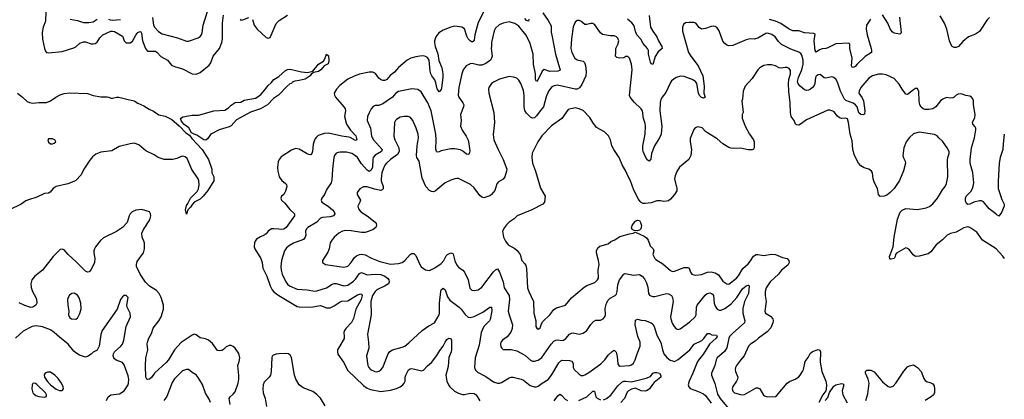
# Model space of a CAD drawing. Header units: inches. Extents: x 1682530 to 1839546, y 640742 to 791647.
# Tile 823 of 923: x 1777334 to 1787465, y 771583 to 775486. Entities that reach past the tile are written whole.
import ezdxf

# ---------------------------------------------------------------- set-up
doc = ezdxf.new("R2010")
doc.units = ezdxf.units.IN
doc.header["$MEASUREMENT"] = 0
doc.layers.add('B7777', color=7, linetype='Continuous')
doc.layers.add('B7787', color=7, linetype='Continuous')

msp = doc.modelspace()

# ---------------------------------------------------------------- linework, layer by layer
at = {"layer": 'B7777', "color": 5}
for points, elevation in [([(1777603, 775570), (1777598, 775470), (1777577, 775410), (1777566, 775354), (1777570, 775287), (1777590, 775191), (1777601, 775161), (1777610, 775148), (1777630, 775144), (1777770, 775160), (1777890, 775197), (1777912, 775208), (1777954, 775246), (1777990, 775259), (1778010, 775258), (1778070, 775239), (1778090, 775236), (1778110, 775242), (1778130, 775254), (1778159, 775301), (1778188, 775330), (1778270, 775368), (1778290, 775369), (1778310, 775363), (1778390, 775316), (1778400, 775300), (1778410, 775268), (1778429, 775249), (1778470, 775248), (1778496, 775264), (1778530, 775327), (1778550, 775353), (1778570, 775366), (1778580, 775360), (1778588, 775348), (1778599, 775270), (1778629, 775189), (1778650, 775162), (1778730, 775161), (1778749, 775149), (1778786, 775106), (1778853, 775070), (1778897, 775017), (1778925, 775005), (1779010, 774980), (1779110, 774930), (1779150, 774925), (1779190, 774942), (1779283, 775017), (1779299, 775041), (1779325, 775110), (1779389, 775191), (1779415, 775250), (1779422, 775290), (1779422, 775450), (1779431, 775531)], 720), ([(1778700, 775510), (1778709, 775430), (1778725, 775405), (1778763, 775363), (1778800, 775340), (1778959, 775299), (1779050, 775264), (1779070, 775265), (1779170, 775301), (1779190, 775314), (1779204, 775330), (1779212, 775350), (1779223, 775430), (1779267, 775570)], 740), ([(1777852, 775492), (1777930, 775476), (1777990, 775456), (1778044, 775456), (1778090, 775465), (1778130, 775490)], 740), ([(1778247, 775490), (1778264, 775484), (1778290, 775481), (1778371, 775489)], 740), ([(1779602, 775490), (1779610, 775482), (1779630, 775483), (1779690, 775509)], 720), ([(1779729, 775489), (1779748, 775428), (1779778, 775390), (1779870, 775303), (1779890, 775295), (1779910, 775303), (1779972, 775448), (1780000, 775473)], 720), ([(1780000, 774712), (1779998, 774710), (1779944, 774676), (1779882, 774610), (1779812, 774568), (1779710, 774536), (1779602, 774478), (1779565, 774455), (1779510, 774395), (1779490, 774385), (1779387, 774353), (1779309, 774311), (1779296, 774304), (1779270, 774264), (1779250, 774246), (1779230, 774250), (1779158, 774298), (1779128, 774308), (1779103, 774323), (1779075, 774375), (1779027, 774407), (1779008, 774428), (1778994, 774450), (1778990, 774470), (1779014, 774486), (1779110, 774503), (1779175, 774505), (1779330, 774548), (1779443, 774557), (1779481, 774579), (1779510, 774607), (1779550, 774634), (1779610, 774638), (1779642, 774658), (1779760, 774680), (1779798, 774702), (1779820, 774720), (1779857, 774763), (1779889, 774810), (1779922, 774838), (1779950, 774870), (1779999, 774901), (1780000, 774902)], 680), ([(1777312, 774730), (1777364, 774690), (1777410, 774646), (1777434, 774634), (1777470, 774626), (1777530, 774634), (1777610, 774633), (1777650, 774652), (1777707, 774690), (1777750, 774712), (1777790, 774727), (1777850, 774735), (1778030, 774727), (1778090, 774707), (1778170, 774692), (1778234, 774694), (1778251, 774690), (1778270, 774679), (1778290, 774679), (1778330, 774690), (1778354, 774690), (1778450, 774664), (1778510, 774653), (1778548, 774628), (1778610, 774600), (1778665, 774565), (1778710, 774544), (1778767, 774507), (1778830, 774494), (1778898, 774458), (1778975, 774395), (1779042, 774322), (1779080, 774300), (1779106, 774266), (1779213, 774150), (1779276, 774050), (1779310, 773950), (1779312, 773910), (1779333, 773870), (1779333, 773830), (1779270, 773730), (1779223, 773670), (1779190, 773640), (1779130, 773610), (1779111, 773590), (1779090, 773557), (1779063, 773530), (1779050, 773488), (1779041, 773530), (1779050, 773577), (1779064, 773596), (1779090, 773651), (1779160, 773720), (1779172, 773748), (1779179, 773790), (1779177, 773830), (1779170, 773850), (1779104, 773944), (1779057, 774057), (1779035, 774075), (1779010, 774082), (1778990, 774077), (1778950, 774058), (1778910, 774047), (1778822, 774050), (1778790, 774057), (1778757, 774070), (1778716, 774096), (1778630, 774139), (1778559, 774199), (1778510, 774215), (1778470, 774210), (1778359, 774181), (1778281, 774139), (1778170, 774125), (1778116, 774104), (1778084, 774076), (1778057, 774043), (1777994, 773950), (1777966, 773890), (1777910, 773832), (1777890, 773821), (1777830, 773799), (1777709, 773771), (1777678, 773750), (1777649, 773711), (1777630, 773703), (1777590, 773699), (1777510, 773661), (1777425, 773635), (1777398, 773622), (1777350, 773589), (1777230, 773531)], 680), ([(1780000, 774040), (1779995, 774025), (1779987, 773970), (1779990, 773930), (1780000, 773888)], 720), ([(1779501, 771530), (1779489, 771590), (1779500, 771610), (1779530, 771635), (1779550, 771660), (1779581, 771750), (1779587, 771790), (1779588, 771828), (1779578, 771930), (1779593, 771970), (1779600, 772010), (1779590, 772053), (1779550, 772110), (1779530, 772127), (1779510, 772137), (1779490, 772137), (1779458, 772122), (1779430, 772094), (1779414, 772086), (1779390, 772081), (1779370, 772086), (1779317, 772157), (1779275, 772190), (1779245, 772205), (1779190, 772215), (1779150, 772245), (1779130, 772251), (1779110, 772244), (1778994, 772166), (1778925, 772090), (1778864, 771990), (1778840, 771960), (1778721, 771850), (1778690, 771808), (1778670, 771790), (1778650, 771785), (1778641, 771790), (1778631, 771811), (1778627, 771927), (1778632, 772010), (1778652, 772090), (1778647, 772150), (1778649, 772170), (1778663, 772210), (1778690, 772258), (1778707, 772313), (1778766, 772390), (1778789, 772430), (1778813, 772510), (1778815, 772550), (1778790, 772630), (1778770, 772670), (1778741, 772701), (1778670, 772747), (1778628, 772788), (1778572, 772870), (1778536, 772950), (1778534, 772970), (1778541, 772999), (1778607, 773090), (1778618, 773130), (1778618, 773190), (1778593, 773250), (1778592, 773290), (1778607, 773330), (1778672, 773428), (1778684, 773470), (1778681, 773490), (1778670, 773509), (1778590, 773533), (1778530, 773526), (1778490, 773510), (1778470, 773490), (1778460, 773470), (1778439, 773401), (1778391, 773349), (1778330, 773307), (1778197, 773243), (1778165, 773215), (1778113, 773150), (1778102, 773130), (1778096, 773110), (1778095, 773090), (1778106, 773030), (1778104, 772990), (1778070, 772917), (1778050, 772892), (1778030, 772890), (1778010, 772899), (1777916, 772996), (1777831, 773070), (1777790, 773119), (1777770, 773127), (1777750, 773122), (1777678, 773050), (1777568, 772910), (1777489, 772850), (1777459, 772810), (1777448, 772770), (1777451, 772731), (1777464, 772690), (1777501, 772630), (1777508, 772610), (1777509, 772571), (1777500, 772550), (1777470, 772531), (1777450, 772528), (1777388, 772548), (1777330, 772576)], 720), ([(1780000, 773332), (1779950, 773336), (1779926, 773334), (1779890, 773310), (1779870, 773284), (1779850, 773269), (1779810, 773255), (1779770, 773229), (1779757, 773210), (1779751, 773190), (1779748, 773150), (1779753, 773130), (1779815, 773030), (1779827, 772990), (1779836, 772930), (1779877, 772850), (1779911, 772750), (1779931, 772710), (1779947, 772690), (1779990, 772656), (1780000, 772650)], 720), ([(1778226, 771570), (1778244, 771610), (1778270, 771630), (1778360, 771640), (1778410, 771669), (1778450, 771730), (1778455, 771750), (1778456, 771790), (1778450, 771824), (1778410, 771939), (1778390, 771961), (1778327, 771987), (1778310, 771999), (1778301, 772010), (1778297, 772030), (1778299, 772050), (1778309, 772070), (1778376, 772130), (1778392, 772150), (1778404, 772190), (1778428, 772330), (1778474, 772430), (1778469, 772470), (1778441, 772530), (1778437, 772550), (1778449, 772630), (1778430, 772649), (1778410, 772649), (1778390, 772638), (1778370, 772608), (1778336, 772510), (1778184, 772290), (1778168, 772250), (1778151, 772130), (1778131, 772089), (1778090, 772068), (1778070, 772048), (1778030, 772022), (1778010, 772015), (1777950, 772037), (1777910, 772061), (1777890, 772077), (1777831, 772151), (1777742, 772222), (1777690, 772270), (1777650, 772298), (1777570, 772327), (1777503, 772337), (1777461, 772330), (1777370, 772283), (1777292, 772210)], 740), ([(1780000, 772050), (1779972, 772048), (1779942, 772038), (1779932, 772028), (1779927, 772013), (1779921, 771870), (1779914, 771830), (1779902, 771810), (1779858, 771770), (1779850, 771758), (1779840, 771730), (1779834, 771690), (1779839, 771650), (1779860, 771590), (1779874, 771510)], 720), ([(1779296, 771550), (1779285, 771585), (1779245, 771645), (1779215, 771735), (1779170, 771807), (1779150, 771834), (1779110, 771857), (1779070, 771888), (1779050, 771891), (1779010, 771874), (1778928, 771792), (1778904, 771756), (1778849, 771611), (1778818, 771570)], 740)]:
    msp.add_lwpolyline(points, dxfattribs=dict(at, elevation=elevation))
for points, elevation in [([(1777630, 774262), (1777623, 774250), (1777630, 774226), (1777650, 774211), (1777670, 774208), (1777690, 774216), (1777704, 774230), (1777694, 774250), (1777670, 774261)], 680), ([(1777893, 772673), (1777870, 772672), (1777846, 772654), (1777832, 772630), (1777827, 772610), (1777828, 772550), (1777838, 772490), (1777837, 772450), (1777850, 772420), (1777867, 772410), (1777910, 772407), (1777930, 772418), (1777954, 772466), (1777966, 772514), (1777964, 772570), (1777946, 772626), (1777930, 772654)], 740), ([(1777619, 771861), (1777596, 771850), (1777586, 771834), (1777590, 771810), (1777617, 771770), (1777650, 771730), (1777710, 771686), (1777745, 771675), (1777770, 771674), (1777784, 771690), (1777782, 771710), (1777765, 771750), (1777730, 771797), (1777695, 771830), (1777650, 771861)], 760), ([(1777490, 771748), (1777470, 771746), (1777461, 771730), (1777459, 771690), (1777470, 771651), (1777479, 771639), (1777501, 771621), (1777529, 771611), (1777590, 771606), (1777609, 771611), (1777610, 771630), (1777598, 771650), (1777510, 771734)], 760)]:
    msp.add_lwpolyline(points, close=True, dxfattribs=dict(at, elevation=elevation))
at = {"layer": 'B7787', "color": 5}
for points, elevation in [([(1782122, 775598), (1782050, 775456), (1782017, 775330), (1782010, 775274), (1781999, 775261), (1781990, 775256), (1781970, 775268), (1781950, 775290), (1781936, 775316), (1781911, 775391), (1781883, 775410), (1781810, 775418), (1781771, 775410), (1781690, 775377), (1781645, 775350), (1781617, 775310), (1781603, 775270), (1781601, 775250), (1781610, 775210), (1781635, 775135), (1781648, 775068), (1781677, 774990), (1781689, 774930), (1781689, 774890), (1781675, 774785), (1781670, 774769), (1781650, 774743), (1781630, 774775), (1781617, 774837), (1781607, 774867), (1781574, 774910), (1781565, 774930), (1781558, 774958), (1781546, 775070), (1781530, 775097), (1781510, 775109), (1781493, 775113), (1781450, 775112), (1781410, 775105), (1781359, 775090), (1781319, 775070), (1781230, 774995), (1781190, 774946), (1781147, 774913), (1781110, 774871), (1781090, 774862), (1781070, 774862), (1781047, 774870), (1781030, 774884), (1780994, 774934), (1780968, 774948), (1780930, 774948), (1780830, 774925), (1780774, 774906), (1780710, 774873), (1780629, 774810), (1780592, 774770), (1780570, 774730), (1780572, 774710), (1780582, 774690), (1780670, 774590), (1780683, 774570), (1780687, 774550), (1780677, 774490), (1780698, 774410), (1780738, 774350), (1780792, 774292), (1780802, 774250), (1780790, 774244), (1780735, 774275), (1780719, 774279), (1780647, 774287), (1780510, 774319), (1780465, 774315), (1780406, 774294), (1780384, 774276), (1780370, 774256), (1780355, 774205), (1780347, 774130), (1780340, 774110), (1780330, 774098), (1780310, 774100), (1780290, 774108), (1780210, 774154), (1780170, 774160), (1780130, 774146), (1780025, 774075), (1780004, 774050), (1780000, 774040)], 720), ([(1782715, 775555), (1782770, 775479), (1782803, 775423), (1782804, 775356), (1782811, 775310), (1782847, 775130), (1782889, 774990), (1782894, 774970), (1782890, 774962), (1782870, 774956), (1782790, 774952), (1782730, 774973), (1782710, 774956), (1782670, 774871), (1782650, 774852), (1782641, 774870), (1782640, 774930), (1782622, 775030), (1782618, 775130), (1782583, 775250), (1782543, 775330), (1782470, 775418), (1782430, 775448), (1782370, 775465), (1782310, 775451), (1782266, 775434), (1782230, 775398), (1782215, 775370), (1782190, 775250), (1782187, 775213), (1782186, 775190), (1782195, 775110), (1782190, 775090), (1782177, 775070), (1782130, 775036), (1782090, 775019), (1782059, 775019), (1781990, 775035), (1781968, 775032), (1781928, 775010), (1781896, 774970), (1781882, 774930), (1781853, 774790), (1781847, 774710), (1781853, 774690), (1781895, 774630), (1781903, 774610), (1781901, 774590), (1781870, 774510), (1781878, 774450), (1781870, 774390), (1781886, 774350), (1781927, 774290), (1781947, 774247), (1781956, 774210), (1781964, 774136), (1781963, 774117), (1781956, 774104), (1781950, 774099), (1781930, 774104), (1781894, 774134), (1781870, 774148), (1781810, 774158), (1781770, 774157), (1781670, 774137), (1781650, 774127), (1781630, 774124), (1781624, 774130), (1781615, 774155), (1781620, 774250), (1781617, 774310), (1781568, 774550), (1781533, 774630), (1781464, 774744), (1781430, 774768), (1781370, 774776), (1781230, 774747), (1781205, 774730), (1781169, 774690), (1781070, 774622), (1781030, 774605), (1780990, 774603), (1780970, 774595), (1780950, 774570), (1780930, 774529), (1780913, 774490), (1780910, 774450), (1780943, 774370), (1780954, 774290), (1780975, 774250), (1781064, 774150), (1781057, 774130), (1780990, 774092), (1780972, 774070), (1780966, 774050), (1780963, 773970), (1780950, 773938), (1780930, 773925), (1780910, 773938), (1780850, 774004), (1780809, 774070), (1780790, 774086), (1780750, 774109), (1780696, 774124), (1780630, 774125), (1780610, 774122), (1780590, 774112), (1780574, 774090), (1780567, 774070), (1780552, 773950), (1780544, 773836), (1780539, 773810), (1780495, 773745), (1780470, 773687), (1780444, 773650), (1780437, 773630), (1780442, 773610), (1780508, 773568), (1780553, 773530), (1780568, 773510), (1780575, 773490), (1780561, 773470), (1780530, 773458), (1780450, 773453), (1780430, 773444), (1780390, 773403), (1780300, 773350), (1780285, 773335), (1780275, 773310), (1780277, 773270), (1780272, 773250), (1780255, 773225), (1780152, 773188), (1780110, 773165), (1780080, 773140), (1780060, 773110), (1780029, 773010), (1780020, 772950), (1780023, 772910), (1780033, 772870), (1780071, 772790), (1780088, 772768), (1780111, 772751), (1780190, 772715), (1780290, 772708), (1780370, 772695), (1780390, 772697), (1780490, 772728), (1780550, 772767), (1780570, 772774), (1780590, 772772), (1780670, 772750), (1780710, 772756), (1780770, 772797), (1780790, 772817), (1780830, 772877), (1780850, 772885), (1780910, 772861), (1780990, 772868), (1781050, 772865), (1781090, 772850), (1781118, 772830), (1781133, 772810), (1781136, 772790), (1781127, 772770), (1781096, 772750), (1781010, 772710), (1780990, 772692), (1780965, 772650), (1780947, 772590), (1780950, 772450), (1780914, 772254), (1780924, 772170), (1780925, 772110), (1780903, 772030), (1780917, 771930), (1780925, 771910), (1780942, 771890), (1780987, 771870), (1781010, 771866), (1781030, 771872), (1781050, 771885), (1781070, 771911), (1781124, 772050), (1781144, 772076), (1781170, 772091), (1781270, 772119), (1781295, 772130), (1781338, 772162), (1781476, 772290), (1781543, 772337), (1781603, 772370), (1781650, 772451), (1781654, 772470), (1781653, 772570), (1781666, 772690), (1781672, 772708), (1781690, 772724), (1781710, 772708), (1781737, 772637), (1781761, 772601), (1781856, 772530), (1781876, 772510), (1781916, 772456), (1781950, 772427), (1781970, 772423), (1782010, 772433), (1782100, 772480), (1782170, 772530), (1782190, 772531), (1782192, 772492), (1782176, 772404), (1782169, 772390), (1782111, 772330), (1782083, 772270), (1782061, 772139), (1782022, 772010), (1782014, 771910), (1782023, 771883), (1782043, 771863), (1782130, 771818), (1782210, 771762), (1782250, 771749), (1782270, 771748), (1782290, 771755), (1782370, 771802), (1782390, 771810), (1782410, 771810), (1782495, 771790), (1782518, 771778), (1782585, 771725), (1782630, 771710), (1782650, 771710), (1782670, 771718), (1782710, 771750), (1782770, 771785), (1782806, 771830), (1782882, 771958), (1782901, 771979), (1782914, 771986), (1782990, 771982), (1783014, 771974), (1783029, 771950), (1783030, 771910), (1783040, 771890), (1783090, 771842), (1783110, 771828), (1783130, 771827), (1783150, 771834), (1783190, 771858), (1783312, 771948), (1783354, 771990), (1783390, 772037), (1783430, 772076), (1783450, 772087), (1783470, 772067), (1783475, 772055), (1783483, 772023), (1783489, 771949), (1783499, 771930), (1783510, 771924), (1783610, 771932), (1783630, 771938), (1783650, 771956), (1783668, 771990), (1783686, 772050), (1783719, 772130), (1783718, 772170), (1783693, 772230), (1783666, 772350), (1783670, 772396), (1783690, 772408), (1783730, 772396), (1783770, 772394), (1783830, 772370), (1783850, 772355), (1783862, 772330), (1783890, 772242), (1783930, 772167), (1783948, 772090), (1783963, 772050), (1783992, 772012), (1784027, 771987), (1784050, 771977), (1784070, 771973), (1784110, 771993), (1784228, 772090), (1784275, 772150), (1784351, 772189), (1784372, 772208), (1784410, 772261), (1784430, 772259), (1784455, 772245), (1784504, 772244), (1784510, 772230), (1784501, 772210), (1784430, 772150), (1784369, 772050), (1784307, 771970), (1784260, 771850), (1784221, 771770), (1784212, 771730), (1784218, 771710), (1784234, 771694), (1784308, 771668), (1784370, 771638), (1784390, 771623), (1784450, 771543)], 740), ([(1780000, 775473), (1780003, 775477), (1780090, 775531)], 720), ([(1787465, 774310), (1787452, 774210), (1787449, 774150), (1787422, 774070), (1787412, 774010), (1787401, 773821), (1787402, 773750), (1787438, 773638), (1787462, 773590), (1787464, 773570), (1787436, 773504), (1787410, 773466), (1787409, 773469), (1787390, 773476), (1787378, 773490), (1787310, 773542), (1787250, 773614), (1787230, 773622), (1787210, 773623), (1787151, 773609), (1787110, 773590), (1787090, 773585), (1787077, 773597), (1787064, 773624), (1787066, 773650), (1787074, 773670), (1787119, 773721), (1787136, 773750), (1787145, 773775), (1787150, 773810), (1787142, 773910), (1787115, 774010), (1787114, 774050), (1787127, 774170), (1787157, 774270), (1787172, 774352), (1787171, 774371), (1787165, 774385), (1787141, 774410), (1787139, 774430), (1787161, 774479), (1787165, 774510), (1787149, 774610), (1787149, 774650), (1787144, 774670), (1787129, 774689), (1787110, 774699), (1787070, 774706), (1787030, 774719), (1787010, 774724), (1786990, 774721), (1786970, 774709), (1786950, 774689), (1786936, 774684), (1786910, 774679), (1786870, 774686), (1786834, 774670), (1786810, 774650), (1786759, 774590), (1786730, 774571), (1786690, 774562), (1786650, 774564), (1786630, 774571), (1786610, 774588), (1786596, 774610), (1786590, 774650), (1786587, 774747), (1786570, 774779), (1786550, 774777), (1786530, 774766), (1786470, 774718), (1786450, 774719), (1786413, 774773), (1786384, 774824), (1786330, 774880), (1786250, 774918), (1786210, 774927), (1786170, 774927), (1786110, 774908), (1786070, 774885), (1785990, 774790), (1785970, 774752), (1785969, 774729), (1786001, 774681), (1786015, 774650), (1786030, 774550), (1786027, 774513), (1786010, 774507), (1785990, 774512), (1785969, 774529), (1785951, 774590), (1785935, 774610), (1785910, 774626), (1785836, 774656), (1785821, 774670), (1785780, 774750), (1785750, 774844), (1785730, 774874), (1785710, 774892), (1785690, 774897), (1785630, 774886), (1785610, 774887), (1785570, 774923), (1785550, 774919), (1785530, 774905), (1785521, 774890), (1785516, 774830), (1785508, 774810), (1785492, 774788), (1785470, 774771), (1785450, 774760), (1785430, 774757), (1785410, 774766), (1785364, 774804), (1785345, 774825), (1785338, 774850), (1785347, 774890), (1785381, 774970), (1785396, 775030), (1785396, 775070), (1785381, 775121), (1785370, 775138), (1785350, 775153), (1785270, 775182), (1785172, 775232), (1785141, 775261), (1785106, 775310), (1785074, 775334), (1785030, 775346), (1785010, 775345), (1784930, 775297), (1784890, 775287), (1784850, 775288), (1784810, 775280), (1784670, 775221), (1784630, 775216), (1784610, 775224), (1784590, 775240), (1784570, 775266), (1784532, 775370), (1784510, 775401), (1784490, 775416), (1784470, 775419), (1784450, 775415), (1784390, 775394), (1784350, 775388), (1784324, 775404), (1784290, 775450), (1784270, 775456), (1784222, 775458), (1784186, 775454), (1784163, 775437), (1784153, 775410), (1784153, 775367), (1784215, 775150), (1784238, 775110), (1784314, 775010), (1784362, 774910), (1784376, 774804), (1784374, 774730), (1784387, 774690), (1784370, 774678), (1784350, 774687), (1784330, 774706), (1784320, 774730), (1784300, 774830), (1784287, 774850), (1784253, 774870), (1784170, 774903), (1784134, 774906), (1784090, 774892), (1784042, 774858), (1784030, 774841), (1783982, 774738), (1783944, 774690), (1783930, 774665), (1783924, 774636), (1783920, 774550), (1783941, 774390), (1783934, 774310), (1783917, 774270), (1783866, 774190), (1783835, 774110), (1783829, 774051), (1783810, 774033), (1783790, 774046), (1783770, 774081), (1783749, 774129), (1783745, 774150), (1783747, 774190), (1783769, 774310), (1783774, 774390), (1783770, 774418), (1783751, 774470), (1783742, 774550), (1783730, 774571), (1783658, 774638), (1783615, 774690), (1783608, 774708), (1783637, 774970), (1783630, 775029), (1783610, 775089), (1783590, 775109), (1783570, 775109), (1783550, 775094), (1783510, 775089), (1783478, 775098), (1783464, 775110), (1783469, 775150), (1783467, 775190), (1783490, 775231), (1783500, 775270), (1783490, 775295), (1783475, 775310), (1783450, 775319), (1783410, 775319), (1783330, 775335), (1783310, 775350), (1783250, 775433), (1783230, 775446), (1783210, 775448), (1783170, 775435), (1783150, 775438), (1783109, 775470), (1783090, 775478), (1783070, 775476), (1783050, 775461), (1783027, 775413), (1783010, 775288), (1783003, 775190), (1783014, 775150), (1783046, 775090), (1783070, 775074), (1783130, 775060), (1783145, 775045), (1783155, 775015), (1783163, 774950), (1783159, 774910), (1783119, 774821), (1783095, 774785), (1783070, 774773), (1783050, 774772), (1782868, 774812), (1782833, 774807), (1782810, 774795), (1782776, 774750), (1782750, 774694), (1782723, 774590), (1782688, 774550), (1782650, 774496), (1782630, 774478), (1782610, 774472), (1782590, 774482), (1782550, 774525), (1782533, 774553), (1782524, 774590), (1782525, 774705), (1782517, 774757), (1782490, 774829), (1782470, 774865), (1782450, 774885), (1782416, 774896), (1782370, 774901), (1782270, 774873), (1782210, 774845), (1782190, 774829), (1782162, 774790), (1782158, 774770), (1782160, 774730), (1782214, 774530), (1782220, 774430), (1782207, 774307), (1782212, 774252), (1782256, 774150), (1782310, 774050), (1782346, 773950), (1782344, 773930), (1782325, 773870), (1782310, 773846), (1782262, 773818), (1782242, 773798), (1782222, 773730), (1782190, 773690), (1782170, 773676), (1782130, 773660), (1782110, 773655), (1782090, 773660), (1782070, 773677), (1782010, 773758), (1781974, 773790), (1781870, 773843), (1781850, 773852), (1781830, 773854), (1781810, 773851), (1781770, 773837), (1781710, 773810), (1781610, 773722), (1781590, 773716), (1781570, 773720), (1781550, 773730), (1781512, 773770), (1781476, 773856), (1781443, 774030), (1781421, 774070), (1781415, 774090), (1781424, 774190), (1781437, 774270), (1781434, 774310), (1781414, 774370), (1781380, 774450), (1781350, 774483), (1781330, 774490), (1781290, 774490), (1781250, 774482), (1781210, 774461), (1781199, 774450), (1781190, 774430), (1781184, 774290), (1781193, 774250), (1781235, 774170), (1781239, 774130), (1781220, 774100), (1781150, 774050), (1781108, 774012), (1781091, 773989), (1781072, 773950), (1781059, 773910), (1781052, 773850), (1781054, 773830), (1781075, 773770), (1781074, 773746), (1781065, 773735), (1781050, 773730), (1780984, 773744), (1780910, 773767), (1780872, 773768), (1780832, 773748), (1780806, 773710), (1780806, 773690), (1780842, 773630), (1780835, 773610), (1780813, 773570), (1780820, 773540), (1780844, 773510), (1780910, 773469), (1780990, 773404), (1781000, 773390), (1781004, 773370), (1780997, 773350), (1780972, 773328), (1780930, 773310), (1780890, 773299), (1780850, 773299), (1780745, 773315), (1780690, 773317), (1780656, 773310), (1780619, 773290), (1780570, 773250), (1780540, 773210), (1780530, 773190), (1780519, 773130), (1780506, 773094), (1780451, 773010), (1780448, 772988), (1780482, 772970), (1780670, 772940), (1780710, 772953), (1780744, 772990), (1780780, 773040), (1780801, 773059), (1780830, 773073), (1780850, 773076), (1780889, 773069), (1780955, 773035), (1781041, 773001), (1781150, 772971), (1781230, 772978), (1781270, 772989), (1781297, 773010), (1781350, 773073), (1781370, 773083), (1781390, 773083), (1781410, 773062), (1781450, 772970), (1781466, 772946), (1781510, 772913), (1781550, 772908), (1781607, 772933), (1781670, 772978), (1781697, 773010), (1781723, 773057), (1781736, 773070), (1781770, 773089), (1781790, 773082), (1781794, 773074), (1781810, 773005), (1781830, 772961), (1781850, 772940), (1781892, 772912), (1781911, 772889), (1781947, 772810), (1781966, 772726), (1781986, 772706), (1782010, 772700), (1782050, 772707), (1782090, 772735), (1782210, 772892), (1782230, 772915), (1782250, 772926), (1782270, 772891), (1782310, 772790), (1782318, 772730), (1782369, 772649), (1782375, 772610), (1782361, 772490), (1782370, 772451), (1782404, 772350), (1782402, 772310), (1782387, 772273), (1782350, 772224), (1782301, 772190), (1782284, 772170), (1782280, 772150), (1782284, 772124), (1782290, 772111), (1782310, 772095), (1782390, 772096), (1782450, 772081), (1782530, 772035), (1782590, 771984), (1782610, 771976), (1782630, 771975), (1782670, 771987), (1782707, 772013), (1782801, 772150), (1782830, 772181), (1782850, 772190), (1782870, 772193), (1782910, 772187), (1782930, 772192), (1782953, 772207), (1782990, 772251), (1783010, 772264), (1783030, 772266), (1783090, 772254), (1783130, 772263), (1783169, 772291), (1783210, 772353), (1783237, 772383), (1783263, 772397), (1783310, 772397), (1783336, 772410), (1783355, 772430), (1783362, 772450), (1783358, 772518), (1783371, 772570), (1783390, 772603), (1783410, 772624), (1783460, 772650), (1783475, 772665), (1783482, 772690), (1783490, 772759), (1783507, 772810), (1783550, 772870), (1783564, 772876), (1783650, 772860), (1783710, 772866), (1783740, 772850), (1783762, 772822), (1783782, 772782), (1783796, 772736), (1783805, 772670), (1783815, 772655), (1783827, 772647), (1783850, 772640), (1783870, 772641), (1783990, 772671), (1784010, 772669), (1784040, 772650), (1784052, 772630), (1784059, 772590), (1784036, 772470), (1784031, 772431), (1784034, 772410), (1784047, 772367), (1784068, 772330), (1784090, 772308), (1784110, 772301), (1784130, 772306), (1784230, 772379), (1784285, 772430), (1784295, 772450), (1784298, 772530), (1784305, 772550), (1784386, 772654), (1784409, 772671), (1784436, 772676), (1784452, 772672), (1784463, 772663), (1784471, 772650), (1784481, 772570), (1784490, 772540), (1784510, 772510), (1784530, 772500), (1784550, 772500), (1784590, 772515), (1784654, 772566), (1784712, 772628), (1784770, 772717), (1784810, 772750), (1784830, 772758), (1784836, 772756), (1784840, 772750), (1784832, 772670), (1784790, 772590), (1784775, 772515), (1784776, 772470), (1784796, 772390), (1784790, 772370), (1784670, 772263), (1784639, 772230), (1784629, 772210), (1784609, 772111), (1784585, 772075), (1784510, 772010), (1784500, 771990), (1784488, 771930), (1784452, 771850), (1784451, 771830), (1784486, 771746), (1784515, 771635), (1784541, 771590), (1784641, 771470)], 760), ([(1782573, 775490), (1782570, 775470), (1782550, 775477), (1782530, 775498)], 720), ([(1783812, 775530), (1783826, 775410), (1783848, 775368), (1783891, 775311), (1783906, 775270), (1783940, 775210), (1783943, 775190), (1783903, 775157), (1783874, 775106), (1783850, 775024), (1783830, 775033), (1783824, 775050), (1783805, 775130), (1783804, 775170), (1783794, 775190), (1783750, 775240), (1783725, 775285), (1783683, 775330), (1783670, 775364), (1783661, 775410), (1783650, 775433), (1783633, 775453), (1783588, 775490)], 740), ([(1786089, 775491), (1786048, 775430), (1786043, 775390), (1786054, 775330), (1786096, 775190), (1786100, 775170), (1786097, 775150), (1786034, 775106), (1785951, 775029), (1785930, 775003), (1785910, 774993), (1785898, 774998), (1785893, 775010), (1785900, 775090), (1785876, 775190), (1785874, 775234), (1785865, 775245), (1785730, 775239), (1785650, 775195), (1785630, 775188), (1785590, 775185), (1785565, 775175), (1785530, 775152), (1785520, 775170), (1785510, 775270), (1785518, 775338), (1785505, 775345), (1785410, 775352), (1785350, 775371), (1785290, 775372), (1785250, 775387), (1785165, 775445), (1785110, 775472), (1785050, 775487)], 740), ([(1786388, 775512), (1786402, 775350), (1786390, 775336), (1786330, 775347), (1786310, 775362), (1786290, 775393), (1786266, 775450), (1786210, 775537)], 740), ([(1787312, 775510), (1787290, 775483), (1787210, 775364), (1787170, 775338), (1787095, 775310), (1787039, 775261), (1786993, 775210), (1786970, 775200), (1786950, 775200), (1786927, 775210), (1786914, 775234), (1786901, 775270), (1786874, 775390), (1786849, 775449), (1786806, 775526)], 740), ([(1780000, 774902), (1780070, 774962), (1780090, 774974), (1780117, 774977), (1780234, 774950), (1780296, 774944), (1780350, 774956), (1780410, 775028), (1780461, 775059), (1780475, 775085), (1780490, 775131), (1780510, 775115), (1780516, 775064), (1780507, 775033), (1780467, 775013), (1780432, 774970), (1780410, 774953), (1780357, 774943), (1780334, 774926), (1780324, 774910), (1780270, 774874), (1780210, 774859), (1780166, 774854), (1780137, 774843), (1780130, 774830), (1780115, 774825), (1780082, 774798), (1780000, 774712)], 680), ([(1787467, 773030), (1787450, 773056), (1787382, 773130), (1787240, 773220), (1787182, 773302), (1787110, 773348), (1787090, 773355), (1787050, 773347), (1786970, 773303), (1786910, 773288), (1786877, 773270), (1786830, 773222), (1786764, 773170), (1786710, 773099), (1786680, 773080), (1786590, 773053), (1786550, 773052), (1786527, 773067), (1786490, 773118), (1786470, 773133), (1786450, 773139), (1786355, 773085), (1786347, 773073), (1786343, 773050), (1786330, 773030), (1786302, 773022), (1786290, 773022), (1786287, 773027), (1786285, 773050), (1786289, 773069), (1786323, 773150), (1786331, 773251), (1786365, 773435), (1786394, 773506), (1786414, 773526), (1786450, 773543), (1786570, 773534), (1786662, 773550), (1786696, 773564), (1786730, 773593), (1786778, 773650), (1786830, 773736), (1786856, 773770), (1786870, 773802), (1786884, 773870), (1786882, 774042), (1786885, 774070), (1786896, 774110), (1786896, 774130), (1786876, 774170), (1786830, 774236), (1786792, 774270), (1786773, 774293), (1786747, 774307), (1786590, 774330), (1786530, 774311), (1786490, 774276), (1786456, 774230), (1786432, 774170), (1786422, 774090), (1786427, 774067), (1786444, 774030), (1786447, 774010), (1786428, 773932), (1786386, 773834), (1786330, 773749), (1786291, 773709), (1786257, 773683), (1786230, 773670), (1786189, 773669), (1786170, 773688), (1786161, 773750), (1786130, 773809), (1786115, 773850), (1786108, 773910), (1786099, 773930), (1786072, 773950), (1786023, 773963), (1785990, 773982), (1785966, 774010), (1785925, 774090), (1785908, 774150), (1785901, 774241), (1785880, 774310), (1785862, 774430), (1785850, 774465), (1785830, 774474), (1785790, 774471), (1785770, 774476), (1785750, 774493), (1785710, 774543), (1785670, 774554), (1785650, 774555), (1785430, 774457), (1785367, 774410), (1785350, 774403), (1785325, 774405), (1785318, 774410), (1785301, 774450), (1785272, 774490), (1785264, 774530), (1785262, 774630), (1785247, 774747), (1785243, 774830), (1785249, 774871), (1785265, 774930), (1785264, 774964), (1785250, 774984), (1785230, 774993), (1785210, 774994), (1785170, 774986), (1785150, 774991), (1785110, 775013), (1785070, 775023), (1785030, 775023), (1784990, 775015), (1784950, 774992), (1784930, 774970), (1784870, 774881), (1784799, 774801), (1784779, 774750), (1784770, 774670), (1784764, 774650), (1784777, 774530), (1784767, 774510), (1784768, 774472), (1784798, 774390), (1784842, 774310), (1784883, 774250), (1784890, 774230), (1784892, 774170), (1784884, 774156), (1784870, 774149), (1784829, 774149), (1784750, 774164), (1784670, 774160), (1784650, 774165), (1784630, 774172), (1784570, 774210), (1784510, 774262), (1784410, 774321), (1784390, 774336), (1784355, 774375), (1784310, 774383), (1784285, 774374), (1784270, 774358), (1784234, 774266), (1784234, 774230), (1784245, 774150), (1784239, 774090), (1784220, 774050), (1784124, 773970), (1784095, 773925), (1784078, 773882), (1784072, 773850), (1784096, 773750), (1784094, 773726), (1784070, 773687), (1784030, 773639), (1784010, 773624), (1783990, 773619), (1783957, 773617), (1783930, 773624), (1783890, 773624), (1783830, 773603), (1783770, 773596), (1783750, 773597), (1783730, 773605), (1783717, 773617), (1783700, 773640), (1783652, 773732), (1783620, 773830), (1783590, 773879), (1783569, 773930), (1783533, 773993), (1783503, 774070), (1783448, 774150), (1783428, 774188), (1783413, 774250), (1783391, 774291), (1783350, 774332), (1783270, 774379), (1783230, 774429), (1783200, 774480), (1783131, 774551), (1783090, 774571), (1783050, 774580), (1782976, 774564), (1782912, 774470), (1782805, 774395), (1782708, 774292), (1782665, 774230), (1782608, 774112), (1782602, 774070), (1782610, 774010), (1782640, 773930), (1782693, 773753), (1782739, 773670), (1782735, 773610), (1782716, 773590), (1782605, 773530), (1782451, 773470), (1782423, 773437), (1782370, 773403), (1782343, 773377), (1782323, 773350), (1782303, 773310), (1782311, 773250), (1782331, 773210), (1782361, 773170), (1782430, 773134), (1782454, 773114), (1782482, 773070), (1782502, 773010), (1782530, 772977), (1782540, 772960), (1782548, 772928), (1782560, 772730), (1782572, 772690), (1782620, 772590), (1782625, 772470), (1782644, 772390), (1782646, 772330), (1782654, 772314), (1782670, 772304), (1782690, 772319), (1782702, 772358), (1782718, 772382), (1782787, 772453), (1782830, 772507), (1782858, 772522), (1782950, 772550), (1783013, 772627), (1783143, 772737), (1783170, 772754), (1783250, 772784), (1783280, 772810), (1783290, 772830), (1783287, 772910), (1783297, 772970), (1783291, 773009), (1783269, 773090), (1783270, 773110), (1783281, 773139), (1783304, 773156), (1783390, 773180), (1783416, 773204), (1783459, 773221), (1783510, 773257), (1783610, 773284), (1783646, 773290), (1783670, 773302), (1783759, 773259), (1783782, 773242), (1783799, 773219), (1783822, 773162), (1783853, 773130), (1783858, 773110), (1783850, 773070), (1783870, 773030), (1783880, 773020), (1783950, 772977), (1784030, 772906), (1784050, 772898), (1784070, 772900), (1784170, 772939), (1784210, 772939), (1784224, 772930), (1784236, 772890), (1784250, 772871), (1784270, 772861), (1784290, 772858), (1784350, 772865), (1784410, 772889), (1784450, 772894), (1784490, 772882), (1784523, 772863), (1784570, 772798), (1784610, 772770), (1784630, 772768), (1784711, 772830), (1784730, 772853), (1784773, 772927), (1784830, 772975), (1784855, 773005), (1784885, 773055), (1784910, 773072), (1784930, 773073), (1784990, 773063), (1785070, 773074), (1785110, 773072), (1785181, 773041), (1785230, 773029), (1785248, 773010), (1785251, 772990), (1785238, 772962), (1785171, 772910), (1785141, 772870), (1785057, 772790), (1785015, 772730), (1785004, 772690), (1785004, 772650), (1785013, 772590), (1785000, 772490), (1785008, 772470), (1785058, 772438), (1785082, 772410), (1785086, 772390), (1785084, 772370), (1785061, 772319), (1785024, 772276), (1784934, 772210), (1784900, 772180), (1784853, 772150), (1784834, 772130), (1784789, 772030), (1784750, 771985), (1784710, 771930), (1784700, 771910), (1784697, 771890), (1784700, 771870), (1784722, 771810), (1784720, 771790), (1784711, 771769), (1784670, 771714), (1784665, 771690), (1784670, 771668), (1784690, 771649), (1784751, 771631), (1784770, 771629), (1784790, 771633), (1784910, 771700), (1784930, 771702), (1784950, 771690), (1784986, 771626), (1784997, 771617), (1785030, 771610), (1785110, 771613), (1785121, 771619), (1785232, 771748), (1785255, 771765), (1785314, 771790), (1785350, 771815), (1785364, 771830), (1785390, 771869), (1785398, 771890), (1785415, 771970), (1785447, 772013), (1785467, 772053), (1785490, 772074), (1785550, 772094), (1785567, 772087), (1785572, 772072), (1785570, 771965), (1785589, 771869), (1785627, 771770), (1785634, 771730), (1785632, 771688), (1785627, 771670), (1785598, 771630), (1785556, 771550)], 780), ([(1780000, 773888), (1780004, 773870), (1780032, 773832), (1780070, 773802), (1780080, 773790), (1780084, 773770), (1780070, 773723), (1780050, 773690), (1780028, 773670), (1780022, 773650), (1780028, 773630), (1780061, 773601), (1780114, 773534), (1780162, 773490), (1780162, 773470), (1780077, 773350), (1780062, 773338), (1780050, 773331), (1780030, 773330), (1780000, 773332)], 720), ([(1780000, 772650), (1780190, 772537), (1780210, 772532), (1780329, 772529), (1780430, 772546), (1780490, 772522), (1780530, 772523), (1780570, 772543), (1780630, 772586), (1780650, 772592), (1780710, 772597), (1780810, 772657), (1780830, 772665), (1780850, 772666), (1780856, 772650), (1780848, 772610), (1780794, 772510), (1780768, 772412), (1780747, 772373), (1780690, 772312), (1780675, 772290), (1780670, 772270), (1780674, 772230), (1780671, 772209), (1780613, 772110), (1780604, 772090), (1780603, 772070), (1780608, 772048), (1780665, 771965), (1780710, 771879), (1780870, 771724), (1780910, 771696), (1780944, 771684), (1781050, 771664), (1781150, 771677), (1781210, 771694), (1781249, 771711), (1781275, 771730), (1781291, 771750), (1781299, 771770), (1781300, 771810), (1781306, 771830), (1781335, 771885), (1781350, 771895), (1781370, 771898), (1781470, 771876), (1781490, 771882), (1781530, 771927), (1781570, 771962), (1781627, 772033), (1781657, 772083), (1781691, 772129), (1781710, 772172), (1781730, 772199), (1781750, 772212), (1781768, 772208), (1781776, 772190), (1781777, 772090), (1781773, 772070), (1781749, 772011), (1781741, 771919), (1781719, 771830), (1781730, 771770), (1781746, 771730), (1781759, 771710), (1781807, 771667), (1781850, 771645), (1781890, 771631), (1781910, 771631), (1781970, 771645), (1782010, 771644), (1782030, 771630), (1782070, 771566)], 720), ([(1780477, 771517), (1780430, 771594), (1780390, 771633), (1780350, 771663), (1780250, 771702), (1780211, 771731), (1780176, 771790), (1780161, 771830), (1780132, 772012), (1780117, 772037), (1780099, 772050), (1780070, 772055), (1780000, 772050)], 720), ([(1786039, 771570), (1786061, 771639), (1786073, 771750), (1786064, 771790), (1786038, 771850), (1786038, 771870), (1786050, 771884), (1786090, 771881), (1786125, 771865), (1786210, 771764), (1786270, 771713), (1786290, 771708), (1786321, 771719), (1786350, 771748), (1786430, 771873), (1786470, 771916), (1786490, 771928), (1786530, 771937), (1786570, 771911), (1786609, 771869), (1786636, 771796), (1786650, 771777), (1786666, 771766), (1786710, 771752), (1786730, 771741), (1786742, 771722), (1786747, 771690), (1786747, 771653), (1786736, 771630), (1786713, 771607), (1786651, 771570)], 780), ([(1783342, 771578), (1783370, 771590), (1783416, 771624), (1783490, 771720), (1783530, 771760), (1783550, 771769), (1783569, 771769), (1783630, 771763), (1783781, 771799), (1783824, 771816), (1783850, 771850), (1783870, 771860), (1783890, 771860), (1783917, 771850), (1783931, 771829), (1783932, 771810), (1783863, 771757), (1783844, 771736), (1783813, 771690), (1783790, 771672), (1783770, 771666), (1783730, 771669), (1783670, 771696), (1783630, 771688), (1783599, 771670), (1783584, 771656), (1783556, 771590), (1783519, 771550)], 720), ([(1785620, 771570), (1785650, 771600), (1785666, 771654), (1785710, 771719), (1785730, 771733), (1785790, 771747), (1785803, 771743), (1785813, 771730), (1785798, 771670), (1785804, 771630), (1785848, 771548)], 780), ([(1782834, 771566), (1782870, 771620), (1782890, 771636), (1782910, 771627), (1782945, 771585), (1782970, 771571)], 720), ([(1783088, 771572), (1783170, 771609), (1783230, 771667), (1783248, 771668), (1783262, 771610), (1783274, 771594), (1783310, 771578)], 720)]:
    msp.add_lwpolyline(points, dxfattribs=dict(at, elevation=elevation))
at = {"layer": 'B7787', "color": 5, "elevation": 780}
msp.add_lwpolyline([(1783686, 773314), (1783657, 773317), (1783635, 773330), (1783630, 773346), (1783636, 773370), (1783650, 773391), (1783670, 773416), (1783690, 773425), (1783710, 773422), (1783722, 773402), (1783731, 773370), (1783726, 773334), (1783710, 773321)], close=True, dxfattribs=at)

doc.saveas('drawing.dxf')
